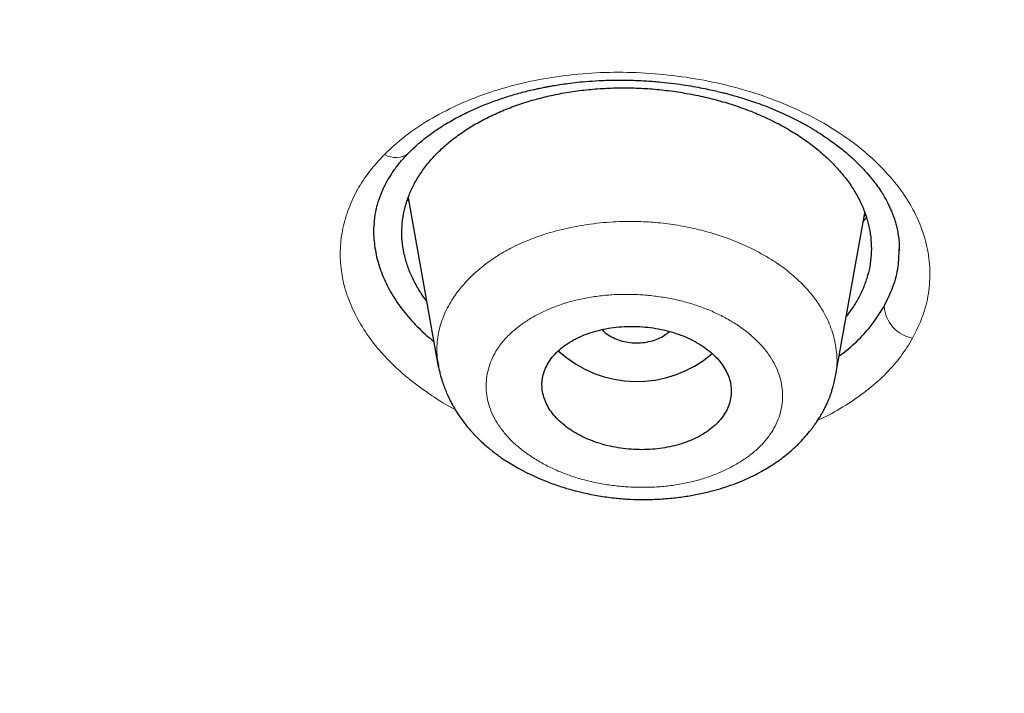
# Model space of a CAD drawing. Header units: millimetres. Extents: x 8 to 1023, y 12 to 832.
# Tile 514 of 656: x 622.3 to 631.66, y 751.98 to 758.38. Entities that reach past the tile are written whole.
import ezdxf

# ---------------------------------------------------------------- set-up
doc = ezdxf.new("R2010")
doc.units = ezdxf.units.MM

msp = doc.modelspace()

# ---------------------------------------------------------------- linework, layer by layer
at = {"color": 8, "linetype": 'Continuous', "lineweight": 0}
for p, q in [((625.9992, 756.646), (625.9854, 756.6693)), ((630.3471, 756.5036), (630.3166, 756.4608))]:
    msp.add_line(p, q, dxfattribs=at)
at = {"color": 7, "linetype": 'Continuous', "lineweight": 30}
for p, q in [((625.9917, 756.6878), (626.278, 755.0832)), ((630.0547, 754.9927), (630.3318, 756.546)), ((626.2841, 755.0843), (626.2824, 755.0936))]:
    msp.add_line(p, q, dxfattribs=at)
at = {"color": 8, "linetype": 'Continuous', "lineweight": 0}
for centre, radius, start, end in [((625.8691, 757.2739), 0.203, 239.21257, 308.9414), ((630.8509, 755.6845), 0.337, 184.86512, 258.99167)]:
    msp.add_arc(centre, radius, start, end, dxfattribs=at)
at = {"color": 7, "linetype": 'Continuous', "lineweight": 30}
msp.add_arc((628.1649, 756.0459), 1.1033, 227.43146, 310.52961, dxfattribs=at)
for points, knots in [([(599.6821, 745.2961), (599.0446, 745.7096), (597.7695, 746.5367), (595.9542, 747.8518), (594.2149, 749.2184), (592.5608, 750.6392), (590.9929, 752.1097), (589.5142, 753.6274), (588.1274, 755.1896), (586.8349, 756.7932), (585.6396, 758.4355), (584.5439, 760.1136), (583.5509, 761.8245), (582.6624, 763.5651), (581.8795, 765.3316), (581.2029, 767.1208), (580.6338, 768.9292), (580.1729, 770.7536), (579.8213, 772.5906), (579.5798, 774.4368), (579.4493, 776.2889), (579.431, 778.1434), (579.5251, 779.9968), (579.7305, 781.8454), (580.0465, 783.6858), (580.4719, 785.5148), (581.006, 787.3289), (581.6477, 789.1248), (582.3961, 790.8992), (583.2503, 792.6485), (584.2095, 794.3694), (585.2721, 796.0585), (586.4353, 797.7127), (587.6964, 799.3293), (589.0529, 800.9052), (590.5021, 802.4378), (592.0412, 803.924), (593.6677, 805.3611), (595.3789, 806.7463), (597.1721, 808.0765), (599.0443, 809.3489), (600.9914, 810.5616), (603.0093, 811.7126), (605.0941, 812.8), (607.2418, 813.822), (609.4485, 814.7765), (611.7101, 815.6617), (614.0228, 816.4757), (616.3824, 817.2164), (618.7846, 817.8821), (621.2245, 818.472), (623.6973, 818.9854), (626.1985, 819.4217), (628.7233, 819.78), (631.2672, 820.0603), (633.8256, 820.26), (636.3938, 820.3856), (638.1092, 820.4012), (638.967, 820.409)], [0, 0, 0, 0, 0.017858, 0.035716, 0.053573, 0.07143, 0.089286, 0.107143, 0.124999, 0.142856, 0.160713, 0.178571, 0.196429, 0.214287, 0.232143, 0.25, 0.267856, 0.285712, 0.303568, 0.321425, 0.339282, 0.35714, 0.374998, 0.392856, 0.410713, 0.42857, 0.446428, 0.464285, 0.482142, 0.499999, 0.517857, 0.535714, 0.553571, 0.571428, 0.589285, 0.607142, 0.624999, 0.642856, 0.660713, 0.67857, 0.696427, 0.714284, 0.732141, 0.749999, 0.767857, 0.785715, 0.803573, 0.821432, 0.83929, 0.857149, 0.875005, 0.892861, 0.910716, 0.928572, 0.946428, 0.964284, 0.982141, 1, 1, 1, 1]), ([(638.967, 818.009), (638.3628, 818.005), (637.1547, 817.997), (635.3444, 817.9324), (633.5372, 817.8292), (631.733, 817.6837), (629.9321, 817.4971), (628.1379, 817.2696), (626.4058, 817.0102), (624.7401, 816.7233), (623.1417, 816.4128), (621.5609, 816.0704), (619.9978, 815.6959), (618.4524, 815.2896), (616.8706, 814.8359), (615.2571, 814.3322), (613.6167, 813.7756), (612.0058, 813.1834), (610.4243, 812.556), (608.8722, 811.8935), (607.347, 811.1949), (605.8917, 810.4814), (604.506, 809.7569), (603.1916, 809.027), (601.9088, 808.2708), (600.6574, 807.4885), (599.4374, 806.6803), (598.2148, 805.8226), (596.9949, 804.9139), (595.7837, 803.9523), (594.6156, 802.964), (593.4906, 801.949), (592.4085, 800.9075), (591.3676, 799.8379), (590.3979, 798.7733), (589.4984, 797.7185), (588.6689, 796.6799), (587.8834, 795.6272), (587.142, 794.5603), (586.4445, 793.4792), (585.772, 792.3524), (585.1295, 791.1795), (584.5226, 789.9602), (583.9691, 788.7276), (583.4691, 787.4814), (583.0225, 786.2218), (582.6288, 784.9476), (582.2983, 783.6978), (582.0275, 782.4769), (581.8126, 781.29), (581.6459, 780.1015), (581.5271, 778.9115), (581.4564, 777.7195), (581.4331, 776.4921), (581.462, 775.2301), (581.5487, 773.9347), (581.6922, 772.6407), (581.8927, 771.348), (582.1501, 770.0563), (582.4641, 768.7676), (582.8228, 767.5219), (583.2202, 766.3223), (583.6505, 765.1703), (584.1257, 764.0301), (584.6458, 762.9016), (585.2109, 761.7847), (585.8395, 760.646), (586.5358, 759.4877), (587.3046, 758.3122), (588.1254, 757.1535), (588.9985, 756.0114), (589.924, 754.8861), (590.8988, 753.7813), (591.8905, 752.7307), (592.8916, 751.7352), (593.8983, 750.7921), (594.9411, 749.8712), (596.0199, 748.9727), (597.1349, 748.0965), (598.3202, 747.2174), (599.5787, 746.3387), (600.9133, 745.464), (602.288, 744.6186), (603.7029, 743.8026), (605.158, 743.0163), (606.6477, 742.2629), (608.1236, 741.5648), (609.5779, 740.9208), (611.0096, 740.3269), (612.4627, 739.7635), (613.9374, 739.2309), (615.4336, 738.7289), (616.9988, 738.2432), (618.6325, 737.7777), (620.334, 737.3365), (622.053, 736.9342), (623.7893, 736.5709), (625.5429, 736.2467), (627.3103, 735.9623), (629.0381, 735.725), (630.7219, 735.5312), (632.3607, 735.3774), (634.0049, 735.2575), (635.6543, 735.1725), (637.3089, 735.1191), (638.4138, 735.1126), (638.9669, 735.1093)], [0, 0, 0, 0, 0.01003, 0.020054, 0.030083, 0.040124, 0.050187, 0.060282, 0.070362, 0.079553, 0.088711, 0.097842, 0.106955, 0.116055, 0.12515, 0.135215, 0.145244, 0.155247, 0.165233, 0.175211, 0.185191, 0.195231, 0.204429, 0.213609, 0.222777, 0.23194, 0.241107, 0.250284, 0.260264, 0.270231, 0.280194, 0.290164, 0.300149, 0.31016, 0.320251, 0.329484, 0.338685, 0.347862, 0.357022, 0.366175, 0.375328, 0.385279, 0.395221, 0.405163, 0.415118, 0.425096, 0.435106, 0.445185, 0.454404, 0.463594, 0.472765, 0.481925, 0.491084, 0.500249, 0.510205, 0.520158, 0.530119, 0.540101, 0.550114, 0.56017, 0.570237, 0.579425, 0.588586, 0.597726, 0.606856, 0.615983, 0.625115, 0.635087, 0.645061, 0.655045, 0.665052, 0.67509, 0.685171, 0.695207, 0.70436, 0.713496, 0.722621, 0.731743, 0.74087, 0.750008, 0.759978, 0.769956, 0.779952, 0.789974, 0.800033, 0.810138, 0.820182, 0.829338, 0.838477, 0.847605, 0.856731, 0.86586, 0.875, 0.885017, 0.895019, 0.905016, 0.915017, 0.92503, 0.935066, 0.945076, 0.954226, 0.963368, 0.97251, 0.981657, 0.990818, 1, 1, 1, 1]), ([(638.9669, 757.7718), (638.6772, 757.7744), (638.0997, 757.7795), (637.2376, 757.8216), (636.3829, 757.8888), (635.5358, 757.9835), (634.7012, 758.1043), (633.8791, 758.2509), (633.0692, 758.4225), (632.2667, 758.6203), (631.4722, 758.8437), (630.6888, 759.0926), (629.9198, 759.3669), (629.1671, 759.666), (628.4313, 759.9895), (627.7193, 760.3339), (627.034, 760.6972), (626.3773, 761.0779), (625.7453, 761.478), (625.1357, 761.8988), (624.5497, 762.3408), (623.9889, 762.8045), (623.4554, 763.2878), (622.9506, 763.7895), (622.4795, 764.3036), (622.0427, 764.8278), (621.6401, 765.3611), (621.2684, 765.9075), (620.9261, 766.4694), (620.6149, 767.0447), (620.337, 767.6315), (620.0951, 768.2251), (619.8888, 768.8266), (619.7193, 769.4315), (619.5873, 770.0376), (619.4933, 770.6413), (619.4367, 771.2451), (619.4177, 771.8534), (619.4361, 772.4652), (619.492, 773.0792), (619.5856, 773.6892), (619.7169, 774.2953), (619.8847, 774.8939), (620.0884, 775.4851), (620.3272, 776.0691), (620.6023, 776.6494), (620.9148, 777.2281), (621.2627, 777.8012), (621.645, 778.364), (622.0581, 778.9104), (622.502, 779.4405), (622.9739, 779.951), (623.4731, 780.4423), (623.999, 780.9147), (624.5546, 781.3713), (625.1424, 781.8137), (625.7598, 782.2401), (626.4047, 782.6479), (627.0719, 783.0335), (627.7614, 783.3967), (628.4688, 783.7355), (629.1938, 784.0504), (629.9359, 784.3419), (630.6994, 784.6118), (631.4865, 784.8609), (632.2922, 785.0875), (633.1118, 785.2891), (633.938, 785.4637), (634.7706, 785.6111), (635.6048, 785.7306), (636.4403, 785.8229), (637.277, 785.8879), (638.1199, 785.9286), (638.684, 785.9335), (638.9669, 785.936)], [0, 0, 0, 0, 0.014159, 0.028223, 0.042217, 0.056171, 0.07011, 0.083813, 0.097555, 0.111362, 0.125259, 0.139229, 0.153196, 0.167188, 0.181231, 0.195318, 0.209088, 0.222807, 0.2365, 0.250192, 0.264058, 0.277953, 0.291906, 0.305946, 0.319988, 0.333701, 0.347419, 0.361168, 0.374973, 0.389034, 0.403038, 0.417011, 0.430979, 0.445042, 0.458843, 0.472563, 0.486228, 0.499866, 0.513826, 0.527725, 0.54159, 0.55545, 0.569331, 0.583014, 0.596771, 0.610628, 0.62461, 0.638888, 0.65304, 0.667092, 0.681072, 0.695008, 0.708678, 0.722358, 0.736075, 0.749854, 0.763893, 0.77786, 0.791781, 0.805683, 0.819594, 0.833293, 0.847052, 0.860897, 0.874853, 0.88906, 0.903157, 0.91717, 0.931126, 0.945052, 0.958727, 0.972426, 0.986175, 1, 1, 1, 1]), ([(696.002, 776.4662), (695.9947, 775.965), (695.98, 774.9631), (695.861, 773.4625), (695.6708, 771.9655), (695.4025, 770.472), (695.0581, 768.9822), (694.6463, 767.5288), (694.1731, 766.1154), (693.6441, 764.7452), (693.0498, 763.3902), (692.3902, 762.0503), (691.6534, 760.7038), (690.8365, 759.3537), (689.9364, 758.0034), (688.9673, 756.6765), (687.929, 755.3728), (686.8217, 754.0933), (685.6712, 752.8652), (684.4846, 751.6905), (683.2684, 750.5701), (681.9992, 749.481), (680.6769, 748.4233), (679.2806, 747.3817), (677.8086, 746.3592), (676.2591, 745.3595), (674.6548, 744.3986), (672.9958, 743.4768), (671.2864, 742.597), (669.5682, 741.7786), (667.8504, 741.0217), (666.1375, 740.3241), (664.394, 739.6702), (662.6198, 739.0602), (660.7838, 738.4845), (658.8853, 737.9465), (656.9241, 737.4497), (654.9336, 737.004), (652.9137, 736.6095), (650.8678, 736.2673), (648.8439, 735.9841), (646.8512, 735.7574), (644.8954, 735.5844), (642.9365, 735.4606), (640.9747, 735.3858), (638.9675, 735.3597), (636.9174, 735.3857), (634.8275, 735.4677), (632.743, 735.6052), (630.6644, 735.7981), (628.5941, 736.0462), (626.5779, 736.3425), (624.6214, 736.6824), (622.7274, 737.0617), (620.857, 737.4869), (619.0102, 737.9577), (617.1441, 738.4863), (615.2636, 739.0754), (613.3744, 739.728), (611.5217, 740.4297), (609.7057, 741.1802), (607.9259, 741.9795), (606.2194, 742.8094), (604.5887, 743.6645), (603.0365, 744.5392), (601.5312, 745.4497), (600.0726, 746.3957), (598.6295, 747.3989), (597.2073, 748.4603), (595.8124, 749.5811), (594.4768, 750.7371), (593.2005, 751.9281), (591.9821, 753.1553), (590.8457, 754.3924), (589.7912, 755.6339), (588.8189, 756.8731), (587.909, 758.1332), (587.0612, 759.4142), (586.2599, 760.7421), (585.5103, 762.1155), (584.8181, 763.5329), (584.1993, 764.9653), (583.6538, 766.4127), (583.1805, 767.8781), (582.7877, 769.3322), (582.4726, 770.7709), (582.2317, 772.1876), (582.061, 773.6092), (581.9542, 775.0357), (581.941, 775.9887), (581.9344, 776.4658)], [0, 0, 0, 0, 0.011647, 0.023279, 0.034914, 0.046569, 0.058262, 0.069997, 0.081033, 0.092045, 0.103046, 0.114051, 0.125075, 0.136674, 0.148268, 0.159874, 0.171507, 0.183184, 0.194903, 0.205931, 0.216944, 0.227954, 0.238974, 0.250018, 0.2616, 0.2732, 0.284834, 0.296518, 0.308264, 0.319998, 0.330999, 0.341975, 0.352941, 0.363907, 0.374886, 0.386463, 0.398058, 0.409684, 0.421356, 0.433089, 0.444843, 0.455871, 0.466863, 0.477832, 0.488791, 0.499751, 0.51144, 0.523115, 0.53479, 0.54648, 0.558201, 0.569925, 0.580927, 0.591892, 0.602833, 0.61376, 0.624687, 0.6364, 0.648087, 0.659761, 0.671439, 0.683135, 0.694871, 0.705904, 0.716895, 0.727858, 0.738804, 0.749746, 0.761426, 0.773081, 0.784724, 0.796373, 0.808043, 0.819784, 0.830839, 0.841857, 0.852852, 0.863839, 0.87483, 0.886496, 0.898127, 0.909738, 0.921348, 0.932974, 0.944696, 0.955762, 0.96681, 0.977856, 0.988914, 1, 1, 1, 1]), ([(582.4446, 775.8051), (582.445, 775.7911), (582.4458, 775.7597), (582.4473, 775.709), (582.4492, 775.6493), (582.4515, 775.5807), (582.4542, 775.5046), (582.4574, 775.4212), (582.461, 775.3307), (582.4653, 775.232), (582.4703, 775.1261), (582.4812, 774.9074), (582.4997, 774.5974), (582.5289, 774.2013), (582.5599, 773.8431), (582.5931, 773.5063), (582.6277, 773.1898), (582.6654, 772.8762), (582.7114, 772.5254), (582.7679, 772.1322), (582.8372, 771.6951), (582.9039, 771.3114), (582.9649, 770.9836), (583.0169, 770.7179), (583.0699, 770.4587), (583.122, 770.2148), (583.1725, 769.9868), (583.2213, 769.7741), (583.2599, 769.6108), (583.2883, 769.4935), (583.3062, 769.4202), (583.3228, 769.3526), (583.3375, 769.2938), (583.3495, 769.2456), (583.3588, 769.2091), (583.3656, 769.1821), (583.3715, 769.1587), (583.3785, 769.1315), (583.3875, 769.0963), (583.3983, 769.0544), (583.4104, 769.0074), (583.4279, 768.9406), (583.4513, 768.8515), (583.4818, 768.7374), (583.5157, 768.6128), (583.5529, 768.4778), (583.5937, 768.3328), (583.6383, 768.1769), (583.6859, 768.0141), (583.735, 767.8493), (583.7844, 767.687), (583.8467, 767.4858), (583.9222, 767.2484), (584.011, 766.9775), (584.0978, 766.7204), (584.1822, 766.4768), (584.2647, 766.2447), (584.3469, 766.0189), (584.4296, 765.7964), (584.513, 765.5773), (584.5968, 765.3616), (584.681, 765.1493), (584.7665, 764.9381), (584.8547, 764.7244), (584.9473, 764.5043), (585.0461, 764.2746), (585.1511, 764.0351), (585.2483, 763.8185), (585.3359, 763.6266), (585.4124, 763.4613), (585.4917, 763.2924), (585.5725, 763.123), (585.654, 762.9542), (585.7342, 762.7906), (585.8121, 762.6339), (585.8858, 762.4873), (585.9552, 762.351), (586.0201, 762.2247), (586.0763, 762.1163), (586.1232, 762.0267), (586.16, 761.957), (586.191, 761.8984), (586.2202, 761.8434), (586.2521, 761.7838), (586.2924, 761.7085), (586.3416, 761.6175), (586.3994, 761.5113), (586.4631, 761.3952), (586.533, 761.2692), (586.6085, 761.1343), (586.6899, 760.9906), (586.777, 760.8384), (586.8707, 760.6768), (587.0082, 760.4423), (587.1881, 760.1419), (587.4089, 759.7828), (587.6286, 759.4347), (587.8207, 759.1376), (587.9845, 758.8892), (588.1195, 758.6873), (588.2524, 758.4914), (588.3815, 758.3034), (588.5056, 758.1251), (588.6243, 757.9565), (588.7374, 757.7976), (588.8448, 757.6484), (588.9462, 757.5088), (589.0422, 757.3779), (589.1366, 757.2502), (589.2335, 757.1202), (589.3366, 756.9832), (589.4522, 756.8309), (589.5813, 756.6626), (589.7249, 756.4777), (589.8777, 756.2834), (590.0397, 756.08), (590.2656, 755.8001), (590.5571, 755.4464), (590.8346, 755.1188), (591.0355, 754.8857), (591.1559, 754.7474), (591.2775, 754.6088), (591.4003, 754.4702), (591.5243, 754.3313), (591.6486, 754.1934), (591.7649, 754.0655), (591.8701, 753.9508), (591.9618, 753.8514), (592.0452, 753.7615), (592.1122, 753.6897), (592.1645, 753.6339), (592.2036, 753.5923), (592.2394, 753.5543), (592.2717, 753.52), (592.2997, 753.4905), (592.3218, 753.4672), (592.3394, 753.4485), (592.3567, 753.4303), (592.3781, 753.4078), (592.4054, 753.3792), (592.4402, 753.3427), (592.4829, 753.298), (592.5343, 753.2445), (592.5923, 753.1843), (592.6549, 753.1195), (592.7198, 753.0527), (592.7854, 752.9854), (592.8517, 752.9177), (592.9772, 752.7901), (593.1648, 752.6012), (593.4183, 752.35), (593.6808, 752.094), (593.9679, 751.8186), (594.277, 751.5274), (594.6055, 751.2241), (594.9341, 750.9263), (595.2628, 750.6342), (595.5912, 750.3478), (595.8811, 750.0995), (596.1289, 749.8905), (596.3313, 749.7217), (596.5238, 749.5629), (596.7062, 749.4139), (596.8673, 749.2836), (597.0081, 749.1707), (597.13, 749.0735), (597.2501, 748.9784), (597.3741, 748.8808), (597.5077, 748.7764), (597.6523, 748.6642), (597.808, 748.5443), (597.9749, 748.4169), (598.1532, 748.2819), (598.3418, 748.1405), (598.5384, 747.9946), (598.7388, 747.8473), (598.94, 747.7009), (599.2201, 747.4992), (599.5785, 747.2453), (600.0151, 746.9428), (600.4478, 746.6494), (600.8786, 746.3633), (601.3096, 746.083), (601.7418, 745.8076), (602.1632, 745.5445), (602.5746, 745.2926), (602.9799, 745.0491), (603.3952, 744.8041), (603.8235, 744.5564), (604.2651, 744.306), (604.6297, 744.1035), (604.9104, 743.9498), (605.0993, 743.8473), (605.2804, 743.7499), (605.4519, 743.6584), (605.6137, 743.5727), (605.7658, 743.4928), (605.9081, 743.4185), (606.0182, 743.3614), (606.0971, 743.3206), (606.1456, 743.2956), (606.1866, 743.2745), (606.2193, 743.2577), (606.2451, 743.2445), (606.2688, 743.2323), (606.2958, 743.2185), (606.3341, 743.199), (606.3852, 743.1729), (606.4499, 743.14), (606.5225, 743.1032), (606.6, 743.064), (606.7168, 743.0052), (606.8764, 742.9254), (607.0831, 742.823), (607.3039, 742.7146), (607.5389, 742.6005), (607.7865, 742.4816), (608.0422, 742.3602), (608.3002, 742.2392), (608.5563, 742.1205), (608.8624, 741.9803), (609.2166, 741.8205), (609.6173, 741.643), (610.0083, 741.473), (610.3901, 741.3099), (610.7661, 741.1522), (611.1402, 740.998), (611.6197, 740.8038), (612.2069, 740.572), (612.9043, 740.3058), (613.6236, 740.0406), (614.365, 739.7769), (615.1288, 739.5155), (615.8982, 739.2623), (616.6731, 739.0173), (617.4941, 738.7683), (618.3622, 738.517), (619.2779, 738.2653), (620.1995, 738.0252), (621.1268, 737.7966), (622.0594, 737.5796), (622.9971, 737.3742), (623.9132, 737.1859), (624.807, 737.0135), (625.6779, 736.8562), (626.5516, 736.7089), (627.4278, 736.5718), (628.3063, 736.4448), (629.1873, 736.3278), (630.0707, 736.2208), (630.9566, 736.1239), (631.8446, 736.037), (632.7345, 735.9603), (633.6259, 735.8939), (634.5018, 735.8388), (635.362, 735.7943), (636.2063, 735.7599), (637.0519, 735.7346), (637.899, 735.7185), (638.7918, 735.7112), (639.7291, 735.7144), (640.7097, 735.7301), (641.6884, 735.7581), (642.6654, 735.7983), (643.6407, 735.8507), (644.6145, 735.9153), (645.5595, 735.99), (646.4756, 736.0736), (647.3628, 736.1648), (648.2477, 736.2662), (649.13, 736.3775), (650.0098, 736.4988), (650.8873, 736.6302), (651.7624, 736.7717), (652.6349, 736.9234), (653.5043, 737.085), (654.3703, 737.2566), (655.2325, 737.4379), (656.0744, 737.6255), (656.8959, 737.8185), (657.6972, 738.0163), (658.4943, 738.2228), (659.2869, 738.4379), (660.1162, 738.6733), (660.9807, 738.9307), (661.8791, 739.2114), (662.7702, 739.5032), (663.6538, 739.806), (664.5299, 740.1199), (665.3982, 740.4447), (666.12, 740.7262), (666.7003, 740.9598), (667.1432, 741.1419), (667.5878, 741.3285), (668.0339, 741.5197), (668.4822, 741.7159), (668.9169, 741.9101), (669.34, 742.1029), (669.753, 742.2947), (670.072, 742.4457), (670.2956, 742.5528), (670.4216, 742.6135), (670.5482, 742.6749), (670.6755, 742.737), (670.8035, 742.7998), (670.931, 742.8627), (671.0548, 742.9242), (671.1782, 742.9858), (671.2972, 743.0456), (671.4102, 743.1026), (671.5088, 743.1526), (671.593, 743.1955), (671.6627, 743.2312), (671.716, 743.2585), (671.7578, 743.2799), (671.7942, 743.2987), (671.8353, 743.3199), (671.8837, 743.3449), (671.9413, 743.3747), (672.0137, 743.4123), (672.102, 743.4583), (672.2072, 743.5134), (672.3217, 743.5737), (672.4415, 743.6371), (672.6026, 743.7228), (672.8051, 743.8314), (673.0792, 743.9801), (673.3871, 744.1494), (673.7294, 744.3404), (674.0753, 744.5366), (674.4201, 744.7353), (674.7593, 744.934), (675.1122, 745.1438), (675.4776, 745.3647), (675.8541, 745.5964), (676.2208, 745.826), (676.5831, 746.0568), (676.9441, 746.2907), (677.3081, 746.5308), (677.6751, 746.7771), (678.0469, 747.0312), (678.3605, 747.2495), (678.6122, 747.4273), (678.7975, 747.5596), (678.9733, 747.6861), (679.139, 747.8064), (679.2948, 747.9204), (679.4407, 748.0281), (679.577, 748.1293), (679.6998, 748.2212), (679.8108, 748.3047), (679.9155, 748.3839), (680.023, 748.4656), (680.1372, 748.553), (680.2583, 748.6462), (680.3863, 748.7453), (680.5292, 748.8567), (680.6876, 748.9813), (680.8623, 749.1198), (681.0451, 749.2662), (681.2323, 749.4177), (681.4202, 749.5712), (681.6879, 749.7922), (682.0304, 750.0797), (682.4098, 750.4057), (682.7452, 750.6999), (683.0414, 750.964), (683.3359, 751.2312), (683.633, 751.5055), (683.9348, 751.7892), (684.1756, 752.0197), (684.355, 752.1937), (684.4723, 752.3082), (684.5901, 752.4242), (684.7085, 752.5415), (684.8254, 752.6583), (684.938, 752.7716), (685.0465, 752.8815), (685.1492, 752.9863), (685.2457, 753.0854), (685.3324, 753.1749), (685.4094, 753.2549), (685.4704, 753.3186), (685.5171, 753.3674), (685.5509, 753.4029), (685.5797, 753.4332), (685.6062, 753.4611), (685.6342, 753.4907), (685.6678, 753.5263), (685.7079, 753.5688), (685.7547, 753.6185), (685.8229, 753.6913), (685.9115, 753.7862), (686.0191, 753.9025), (686.13, 754.0232), (686.2614, 754.1673), (686.4141, 754.3365), (686.5889, 754.5324), (686.7695, 754.7377), (686.954, 754.95), (687.2318, 755.2743), (687.5949, 755.7086), (687.9351, 756.1301), (688.1692, 756.427), (688.3029, 756.5985), (688.4352, 756.77), (688.5645, 756.9397), (688.6915, 757.1081), (688.814, 757.2724), (688.9312, 757.4313), (689.0407, 757.5814), (689.1428, 757.7225), (689.2375, 757.8547), (689.3193, 757.97), (689.3899, 758.0701), (689.4527, 758.1598), (689.5172, 758.2523), (689.5856, 758.3512), (689.6583, 758.4571), (689.7409, 758.5781), (689.8336, 758.7153), (689.9371, 758.8699), (690.046, 759.0347), (690.1604, 759.2096), (690.3181, 759.4539), (690.5145, 759.7645), (690.7668, 760.1741), (691.0327, 760.6197), (691.2387, 760.9777), (691.3698, 761.2107), (691.4296, 761.318), (691.4867, 761.421), (691.5389, 761.5161), (691.5847, 761.6002), (691.6242, 761.6731), (691.6555, 761.7313), (691.6797, 761.7764), (691.6976, 761.8097), (691.7117, 761.8361), (691.7222, 761.8559), (691.7312, 761.8729), (691.7415, 761.8921), (691.7553, 761.9182), (691.7724, 761.9505), (691.7915, 761.9867), (691.8208, 762.0424), (691.8614, 762.1198), (691.9142, 762.2215), (691.9714, 762.3325), (692.0505, 762.4875), (692.151, 762.6874), (692.2721, 762.9329), (692.3964, 763.1901), (692.5235, 763.4592), (692.6374, 763.706), (692.738, 763.9283), (692.8242, 764.1223), (692.9085, 764.3151), (692.9887, 764.5016), (693.0633, 764.6782), (693.134, 764.8481), (693.2007, 765.0109), (693.2633, 765.166), (693.3204, 765.3094), (693.3689, 765.4328), (693.4097, 765.5379), (693.4452, 765.6301), (693.481, 765.7239), (693.5216, 765.8312), (693.5676, 765.9544), (693.6192, 766.0944), (693.674, 766.2453), (693.7318, 766.407), (693.7925, 766.5796), (693.8525, 766.7536), (693.9115, 766.928), (693.9682, 767.099), (694.0244, 767.2713), (694.0786, 767.4411), (694.1306, 767.6073), (694.1806, 767.7698), (694.2411, 767.9707), (694.3105, 768.2072), (694.3868, 768.4763), (694.4425, 768.6798), (694.4799, 768.8195), (694.5004, 768.8967), (694.5186, 768.9661), (694.5344, 769.0268), (694.5479, 769.079), (694.559, 769.1224), (694.568, 769.1575), (694.5762, 769.1901), (694.5852, 769.2254), (694.5963, 769.2695), (694.6096, 769.3228), (694.6253, 769.3861), (694.6433, 769.4595), (694.6635, 769.543), (694.686, 769.6366), (694.7104, 769.7404), (694.7369, 769.8541), (694.7736, 770.0152), (694.8188, 770.2193), (694.8764, 770.4898), (694.9362, 770.7841), (694.9971, 771.1012), (695.0534, 771.4122), (695.1053, 771.7172), (695.1536, 772.019), (695.204, 772.3563), (695.2558, 772.7345), (695.3075, 773.1562), (695.354, 773.5879), (695.3951, 774.0283), (695.429, 774.4722), (695.4507, 774.7964), (695.4589, 774.9718), (695.4602, 774.9983)], [0, 0, 0, 0, 0.000308, 0.00069, 0.001145, 0.001674, 0.002276, 0.00292, 0.003632, 0.004411, 0.005257, 0.006152, 0.009626, 0.012651, 0.015604, 0.018178, 0.020695, 0.02317, 0.025678, 0.029092, 0.032585, 0.036159, 0.038302, 0.040463, 0.042551, 0.044541, 0.046341, 0.048052, 0.049674, 0.050287, 0.050886, 0.051446, 0.051921, 0.05231, 0.052613, 0.052804, 0.052961, 0.053179, 0.053464, 0.053812, 0.054194, 0.054604, 0.05543, 0.056351, 0.057369, 0.058452, 0.059626, 0.060891, 0.062239, 0.063584, 0.064902, 0.066193, 0.068489, 0.070695, 0.07281, 0.074779, 0.076663, 0.078501, 0.080325, 0.082135, 0.0839, 0.08565, 0.087387, 0.08913, 0.090952, 0.092859, 0.09485, 0.096926, 0.098274, 0.099656, 0.101071, 0.102516, 0.103918, 0.105323, 0.106643, 0.107879, 0.109031, 0.110099, 0.111082, 0.111784, 0.112377, 0.112857, 0.113276, 0.11378, 0.114377, 0.115197, 0.116102, 0.117093, 0.118169, 0.119332, 0.120556, 0.121864, 0.123254, 0.124726, 0.127926, 0.131043, 0.134078, 0.13703, 0.138843, 0.140623, 0.142364, 0.14403, 0.145612, 0.147112, 0.148529, 0.149862, 0.151113, 0.15228, 0.153387, 0.154557, 0.155794, 0.157098, 0.15869, 0.160373, 0.162145, 0.164008, 0.165957, 0.169858, 0.173805, 0.175097, 0.176394, 0.177695, 0.179001, 0.180312, 0.181628, 0.182918, 0.183956, 0.184904, 0.185762, 0.186531, 0.186966, 0.187365, 0.18773, 0.18806, 0.188352, 0.188581, 0.188733, 0.18889, 0.189107, 0.189383, 0.189718, 0.190161, 0.190677, 0.191267, 0.191909, 0.192557, 0.193211, 0.193869, 0.194531, 0.196938, 0.199405, 0.201934, 0.204523, 0.207615, 0.210672, 0.213694, 0.216683, 0.219637, 0.222551, 0.224419, 0.226191, 0.227867, 0.229446, 0.23093, 0.232027, 0.233066, 0.234053, 0.235094, 0.236222, 0.237439, 0.238744, 0.240137, 0.241618, 0.243188, 0.244814, 0.246468, 0.248106, 0.249729, 0.253273, 0.256743, 0.260138, 0.263484, 0.26681, 0.270115, 0.2734, 0.276392, 0.279395, 0.28247, 0.285617, 0.288837, 0.292128, 0.293531, 0.294898, 0.296193, 0.297416, 0.298566, 0.299645, 0.300653, 0.301588, 0.301976, 0.302323, 0.302612, 0.302842, 0.303015, 0.303155, 0.303344, 0.303584, 0.303961, 0.304422, 0.304945, 0.305488, 0.306049, 0.307393, 0.30883, 0.310362, 0.311986, 0.313704, 0.315477, 0.317252, 0.318998, 0.320714, 0.323489, 0.326185, 0.328803, 0.331343, 0.333818, 0.336286, 0.338754, 0.343278, 0.347803, 0.352328, 0.357176, 0.362024, 0.366874, 0.371725, 0.376579, 0.382198, 0.387818, 0.393438, 0.399057, 0.404677, 0.410297, 0.415916, 0.421067, 0.426217, 0.431363, 0.436505, 0.441643, 0.44678, 0.451918, 0.457057, 0.462198, 0.467338, 0.472478, 0.477619, 0.482467, 0.487317, 0.49217, 0.49703, 0.501898, 0.507534, 0.513158, 0.518775, 0.524387, 0.529996, 0.535605, 0.541214, 0.546354, 0.551494, 0.556634, 0.561772, 0.566907, 0.572047, 0.577191, 0.582339, 0.587488, 0.592639, 0.59779, 0.602941, 0.607798, 0.612655, 0.617512, 0.622369, 0.627226, 0.632845, 0.638459, 0.64407, 0.64968, 0.65529, 0.660898, 0.666508, 0.669406, 0.67233, 0.675279, 0.678255, 0.681257, 0.684301, 0.68705, 0.689866, 0.69275, 0.693613, 0.694482, 0.695357, 0.696238, 0.697125, 0.698018, 0.698897, 0.699709, 0.7006, 0.701391, 0.702082, 0.702673, 0.703163, 0.703553, 0.703797, 0.704045, 0.704323, 0.704664, 0.705071, 0.705543, 0.706196, 0.706944, 0.707779, 0.708635, 0.709499, 0.711221, 0.712975, 0.715398, 0.717879, 0.720418, 0.722964, 0.725469, 0.727931, 0.730829, 0.733666, 0.736441, 0.73918, 0.741976, 0.744786, 0.747659, 0.750595, 0.753592, 0.755153, 0.756652, 0.758075, 0.759422, 0.760694, 0.76189, 0.763011, 0.764057, 0.764932, 0.765771, 0.766663, 0.767617, 0.768632, 0.769708, 0.770846, 0.77225, 0.773737, 0.775308, 0.776945, 0.778574, 0.780189, 0.783939, 0.787607, 0.790333, 0.793014, 0.795703, 0.798467, 0.801307, 0.804223, 0.805343, 0.806474, 0.807615, 0.808768, 0.809931, 0.811049, 0.812089, 0.813144, 0.814106, 0.814973, 0.815747, 0.816426, 0.816815, 0.81716, 0.817451, 0.81769, 0.817966, 0.818306, 0.818714, 0.819191, 0.819737, 0.820807, 0.821917, 0.823067, 0.824256, 0.826025, 0.827874, 0.829805, 0.831814, 0.833841, 0.838883, 0.843888, 0.845453, 0.847015, 0.848572, 0.850125, 0.851625, 0.853136, 0.854564, 0.85591, 0.857172, 0.858352, 0.85945, 0.860254, 0.861023, 0.86184, 0.862717, 0.863654, 0.86465, 0.865925, 0.867287, 0.868734, 0.870268, 0.871888, 0.875148, 0.878391, 0.882556, 0.886693, 0.887618, 0.888542, 0.889446, 0.89026, 0.890977, 0.891598, 0.892122, 0.892465, 0.892749, 0.892973, 0.893137, 0.893255, 0.893404, 0.893628, 0.893917, 0.894227, 0.894552, 0.895334, 0.896195, 0.897134, 0.898152, 0.900125, 0.902192, 0.904352, 0.906606, 0.908953, 0.91054, 0.912168, 0.913799, 0.915348, 0.916812, 0.91819, 0.919568, 0.920848, 0.92203, 0.923114, 0.923897, 0.924625, 0.925385, 0.926208, 0.927268, 0.928417, 0.929652, 0.930976, 0.932387, 0.933885, 0.93524, 0.936655, 0.938067, 0.939448, 0.940799, 0.942118, 0.943407, 0.945689, 0.947868, 0.949944, 0.950626, 0.951255, 0.951815, 0.952306, 0.952726, 0.953077, 0.953358, 0.953576, 0.953864, 0.954213, 0.954643, 0.955153, 0.955745, 0.956418, 0.957172, 0.958007, 0.958924, 0.959918, 0.961895, 0.963844, 0.966437, 0.968978, 0.971468, 0.973907, 0.976298, 0.978703, 0.981989, 0.985351, 0.988789, 0.992305, 0.995867, 0.999377, 1, 1, 1, 1]), ([(626.1664, 755.7087), (626.1619, 755.7144), (626.1296, 755.7544), (626.0815, 755.8319), (626.0235, 755.9407), (625.9799, 756.0521), (625.9494, 756.165), (625.9323, 756.2786), (625.9292, 756.3918), (625.9399, 756.5044), (625.9646, 756.6162), (626.0026, 756.726), (626.0537, 756.8331), (626.1179, 756.9365), (626.1946, 757.0361), (626.2832, 757.131), (626.3831, 757.2204), (626.4939, 757.3042), (626.6155, 757.3818), (626.7465, 757.4529), (626.886, 757.5168), (627.0339, 757.5731), (627.1888, 757.6215), (627.3497, 757.6619), (627.5146, 757.6934), (627.6837, 757.716), (627.8562, 757.7298), (628.0307, 757.7349), (628.2057, 757.7309), (628.3805, 757.7178), (628.5549, 757.6958), (628.728, 757.6649), (628.8977, 757.6257), (629.062, 757.5786), (629.2197, 757.5237), (629.3709, 757.461), (629.5149, 757.3908), (629.6506, 757.3139), (629.7768, 757.2308), (629.8928, 757.1417), (629.9985, 757.0466), (630.0931, 756.9469), (630.1758, 756.8432), (630.2455, 756.7363), (630.3025, 756.6264), (630.3465, 756.5146), (630.3768, 756.4017), (630.3934, 756.2882), (630.3963, 756.1744), (630.3857, 756.0611), (630.3615, 755.9494), (630.3236, 755.8397), (630.2721, 755.7328), (630.2169, 755.6405), (630.1738, 755.5863), (630.1568, 755.5649)], [0, 0, 0, 0, 0.0031724, 0.0224596, 0.0416443, 0.0608464, 0.0801853, 0.099481, 0.1186605, 0.1378442, 0.1571525, 0.1767033, 0.1959113, 0.2151993, 0.2346241, 0.2539299, 0.2731706, 0.2924102, 0.3117212, 0.3311402, 0.350419, 0.3696351, 0.3891843, 0.4084885, 0.4276673, 0.4468426, 0.4661361, 0.4854523, 0.5046424, 0.5238277, 0.5431298, 0.5626682, 0.5822094, 0.6015106, 0.6206916, 0.6398748, 0.6591822, 0.6784882, 0.69767, 0.7168511, 0.736155, 0.7557028, 0.77491, 0.7941983, 0.8136196, 0.8329265, 0.8521846, 0.8714119, 0.8907271, 0.9101487, 0.9294271, 0.9486577, 0.9681684, 0.9874564, 1, 1, 1, 1]), ([(625.9966, 757.1161), (626.0183, 757.1373), (626.0593, 757.1774), (626.1237, 757.2321), (626.184, 757.2791), (626.2393, 757.3188), (626.2909, 757.3534), (626.3635, 757.3992), (626.4644, 757.4568), (626.5895, 757.5184), (626.7144, 757.572), (626.8383, 757.6187), (626.9497, 757.6549), (627.0424, 757.6816), (627.1084, 757.6989), (627.1658, 757.7129), (627.2119, 757.7233), (627.2466, 757.7307), (627.2735, 757.7362), (627.2995, 757.7413), (627.3313, 757.7473), (627.3764, 757.7554), (627.4366, 757.7652), (627.5139, 757.7762), (627.6055, 757.7871), (627.7137, 757.7969), (627.8386, 757.8043), (627.9746, 757.8077), (628.1173, 757.8062), (628.2577, 757.7998), (628.3925, 757.7889), (628.5148, 757.7752), (628.6246, 757.7597), (628.722, 757.7434), (628.8069, 757.7272), (628.8811, 757.7114), (628.9424, 757.6972), (628.9941, 757.6845), (629.0385, 757.6729), (629.0851, 757.6601), (629.1386, 757.6447), (629.2029, 757.625), (629.2766, 757.6008), (629.3587, 757.5715), (629.4456, 757.5377), (629.533, 757.5004), (629.6159, 757.4619), (629.701, 757.4192), (629.7862, 757.3728), (629.8694, 757.3233), (629.9407, 757.2775), (630.0024, 757.235), (630.0571, 757.195), (630.1072, 757.1561), (630.1535, 757.118), (630.1923, 757.0843), (630.2268, 757.053), (630.2596, 757.0218), (630.2952, 756.9863), (630.3305, 756.9489), (630.3631, 756.9122), (630.3926, 756.8771), (630.4191, 756.8438), (630.4503, 756.8022), (630.4833, 756.7544), (630.5153, 756.7027), (630.5382, 756.6615), (630.5562, 756.6263), (630.5721, 756.5927), (630.5882, 756.5554), (630.6035, 756.5156), (630.6174, 756.4743), (630.6307, 756.4279), (630.6431, 756.3751), (630.6536, 756.3134), (630.6597, 756.252), (630.6603, 756.2129), (630.6606, 756.1921)], [0, 0, 0, 0, 0.019625, 0.0372, 0.05273, 0.066216, 0.07775, 0.088849, 0.115377, 0.142444, 0.163839, 0.186354, 0.210005, 0.222262, 0.233676, 0.243165, 0.250722, 0.256343, 0.260043, 0.263788, 0.268859, 0.27526, 0.285225, 0.297293, 0.311449, 0.327689, 0.346936, 0.368299, 0.389164, 0.411188, 0.431426, 0.449879, 0.466548, 0.481432, 0.494532, 0.505849, 0.516061, 0.523355, 0.530364, 0.537278, 0.545795, 0.556319, 0.568849, 0.582493, 0.597895, 0.61391, 0.629027, 0.643242, 0.661891, 0.678736, 0.693781, 0.707047, 0.71937, 0.731221, 0.7426, 0.753612, 0.76103, 0.770099, 0.780775, 0.791637, 0.801956, 0.811732, 0.820969, 0.829668, 0.846146, 0.860239, 0.871966, 0.879766, 0.889528, 0.900495, 0.911377, 0.922193, 0.933513, 0.947762, 0.963131, 0.980479, 1, 1, 1, 1]), ([(625.6689, 756.4508), (625.6706, 756.4683), (625.6736, 756.5007), (625.6819, 756.5511), (625.6937, 756.6027), (625.7091, 756.6572), (625.7297, 756.7162), (625.7547, 756.7744), (625.7798, 756.8249), (625.8034, 756.8672), (625.823, 756.8992), (625.8379, 756.9221), (625.8491, 756.9387), (625.8632, 756.9589), (625.8835, 756.9865), (625.9118, 757.0225), (625.95, 757.0676), (625.9803, 757.0991), (625.9966, 757.1161)], [0, 0, 0, 0, 0.089783, 0.166496, 0.23174, 0.294121, 0.389428, 0.481941, 0.550549, 0.616297, 0.675748, 0.696448, 0.720751, 0.751384, 0.788359, 0.847545, 0.918071, 1, 1, 1, 1]), ([(630.3382, 756.5296), (630.3343, 756.5244), (630.3303, 756.5191), (630.3261, 756.5139), (630.326, 756.5138)], [0, 0, 0, 0, 0.99444, 1, 1, 1, 1]), ([(625.6688, 756.4509), (625.6674, 756.4413), (625.6579, 756.376), (625.6666, 756.2532), (625.6973, 756.0843), (625.7582, 755.9171), (625.844, 755.7537), (625.9556, 755.5964), (626.0848, 755.4511), (626.1871, 755.3634), (626.2354, 755.3219)], [0, 0, 0, 0, 0.0242406, 0.1657039, 0.3065689, 0.4484403, 0.5906946, 0.7317595, 0.8731793, 1, 1, 1, 1]), ([(630.5151, 755.656), (630.5458, 755.7178), (630.6069, 755.8411), (630.6544, 756.0251), (630.6578, 756.1464), (630.6594, 756.2022)], [0, 0, 0, 0, 0.352316, 0.702114, 1, 1, 1, 1]), ([(630.0895, 755.1879), (630.1071, 755.2002), (630.1822, 755.2527), (630.2927, 755.3575), (630.4204, 755.5008), (630.4834, 755.6041), (630.5151, 755.656)], [0, 0, 0, 0, 0.09276, 0.394147, 0.695426, 1, 1, 1, 1]), ([(628.3619, 754.3033), (628.3931, 754.3075), (628.4555, 754.316), (628.5468, 754.3372), (628.6352, 754.3651), (628.719, 754.4001), (628.7958, 754.4412), (628.8642, 754.488), (628.9238, 754.5398), (628.9736, 754.5958), (629.0129, 754.6554), (629.0415, 754.7178), (629.059, 754.7821), (629.065, 754.8476), (629.0597, 754.9133), (629.0434, 754.9786), (629.0157, 755.0426), (628.9777, 755.1045), (628.9296, 755.1636), (628.8717, 755.2192), (628.8051, 755.2705), (628.7305, 755.317), (628.6487, 755.3581), (628.5607, 755.3932), (628.4677, 755.4221), (628.3707, 755.444), (628.2709, 755.4589), (628.1696, 755.4666), (628.0681, 755.4667), (627.9676, 755.4595), (627.8695, 755.4449), (627.7751, 755.4229), (627.6856, 755.3941), (627.6022, 755.3587), (627.5261, 755.3171), (627.458, 755.27), (627.399, 755.218), (627.35, 755.1617), (627.3113, 755.1019), (627.2833, 755.0394), (627.2667, 754.975), (627.2614, 754.9095), (627.2672, 754.8437), (627.2846, 754.7785), (627.3127, 754.7146), (627.3514, 754.6528), (627.4004, 754.594), (627.4587, 754.5387), (627.5257, 754.4876), (627.601, 754.4415), (627.6831, 754.4008), (627.7714, 754.3659), (627.8647, 754.3377), (627.9618, 754.3162), (628.0613, 754.3016), (628.1621, 754.2946), (628.263, 754.2944), (628.329, 754.3004), (628.3619, 754.3033)], [0, 0, 0, 0, 0.0170885, 0.0341771, 0.0522156, 0.0703124, 0.0883513, 0.1063886, 0.1244834, 0.1425208, 0.1604874, 0.1785108, 0.1964773, 0.2143357, 0.2322501, 0.2501081, 0.2678678, 0.2856832, 0.3034424, 0.3211551, 0.3389238, 0.3566361, 0.3743741, 0.3921688, 0.4099067, 0.4277321, 0.4456151, 0.4634407, 0.4813778, 0.499373, 0.5173106, 0.535334, 0.5534158, 0.5714397, 0.5894856, 0.6075893, 0.6256354, 0.6436303, 0.6616821, 0.6796769, 0.6975705, 0.7155204, 0.7334136, 0.7512002, 0.7690425, 0.7868286, 0.8045484, 0.8223241, 0.8400435, 0.8577656, 0.8755442, 0.8932661, 0.9110375, 0.9288659, 0.9466375, 0.9644059, 0.9822311, 1, 1, 1, 1]), ([(627.8349, 755.4355), (627.8446, 755.4253), (627.8691, 755.3996), (627.9216, 755.3661), (627.9884, 755.3361), (628.0627, 755.3169), (628.1406, 755.3083), (628.2194, 755.3105), (628.2962, 755.3237), (628.3674, 755.348), (628.4288, 755.3795), (628.4604, 755.4062), (628.475, 755.4185)], [0, 0, 0, 0, 0.068745, 0.173908, 0.27903, 0.384151, 0.489314, 0.594476, 0.699598, 0.80472, 0.909882, 1, 1, 1, 1]), ([(626.2781, 755.0955), (626.2822, 755.0748), (626.2892, 755.0382), (626.3015, 754.9909), (626.3123, 754.9544), (626.3221, 754.9245), (626.3353, 754.8869), (626.3526, 754.8429), (626.3777, 754.7868), (626.4065, 754.7303), (626.4396, 754.6724), (626.4785, 754.612), (626.5173, 754.5585), (626.5516, 754.5153), (626.5759, 754.4866), (626.5975, 754.4621), (626.6202, 754.4375), (626.6469, 754.4099), (626.677, 754.3805), (626.7082, 754.3517), (626.7431, 754.3211), (626.7827, 754.2886), (626.8272, 754.2544), (626.8702, 754.2235), (626.9077, 754.1982), (626.9501, 754.1708), (627.0044, 754.1378), (627.0795, 754.0961), (627.1693, 754.0513), (627.2755, 754.0045), (627.3914, 753.9607), (627.5155, 753.921), (627.6458, 753.8867), (627.7851, 753.8581), (627.9272, 753.8372), (628.0663, 753.8248), (628.2084, 753.8198), (628.3524, 753.8225), (628.4964, 753.8333), (628.631, 753.8505), (628.7584, 753.8735), (628.8743, 753.9005), (628.9816, 753.931), (629.0809, 753.9644), (629.1779, 754.0026), (629.2688, 754.0442), (629.3496, 754.0867), (629.4137, 754.1245), (629.4675, 754.159), (629.5174, 754.1935), (629.5698, 754.2328), (629.6218, 754.2755), (629.671, 754.3195), (629.7208, 754.3681), (629.7706, 754.4218), (629.8099, 754.4691), (629.8377, 754.5054), (629.8574, 754.5324), (629.8788, 754.5634), (629.9004, 754.5971), (629.9196, 754.6292), (629.937, 754.6604), (629.9538, 754.6926), (629.9701, 754.7263), (629.9842, 754.7582), (629.9963, 754.7877), (630.0073, 754.817), (630.0183, 754.8487), (630.0301, 754.8865), (630.0435, 754.936), (630.0509, 754.974), (630.055, 754.9947)], [0, 0, 0, 0, 0.013792, 0.024358, 0.031766, 0.038294, 0.045076, 0.058889, 0.072225, 0.086633, 0.100831, 0.116268, 0.133946, 0.143952, 0.152006, 0.15815, 0.164912, 0.17351, 0.182681, 0.191543, 0.200231, 0.211607, 0.223547, 0.235185, 0.244492, 0.251406, 0.266068, 0.283306, 0.303344, 0.326338, 0.352265, 0.376093, 0.401921, 0.429599, 0.456891, 0.483061, 0.508204, 0.537032, 0.564389, 0.590258, 0.614709, 0.639079, 0.659679, 0.680535, 0.701642, 0.722841, 0.742062, 0.758681, 0.769676, 0.782336, 0.797057, 0.811583, 0.825638, 0.839802, 0.856721, 0.873588, 0.880527, 0.886969, 0.895625, 0.905481, 0.91359, 0.920432, 0.928879, 0.937677, 0.945636, 0.952156, 0.958407, 0.966045, 0.975182, 0.986443, 1, 1, 1, 1])]:
    msp.add_open_spline(points, degree=3, knots=knots, dxfattribs=at)
at = {"color": 8, "linetype": 'Continuous', "lineweight": 0}
for points, knots in [([(582.6587, 776.3319), (582.666, 775.8342), (582.6807, 774.8393), (582.7998, 773.3489), (582.9901, 771.8618), (583.2586, 770.3778), (583.6025, 768.9005), (584.0119, 767.4639), (584.4801, 766.0718), (585.0022, 764.724), (585.588, 763.3913), (586.2377, 762.0735), (586.9636, 760.7482), (587.7693, 759.4177), (588.659, 758.0852), (589.6184, 756.7741), (590.6475, 755.4846), (591.7447, 754.2192), (592.8828, 753.0064), (594.0535, 751.8487), (595.2512, 750.7461), (596.4996, 749.6754), (597.7989, 748.6364), (599.1751, 747.61), (600.6302, 746.5995), (602.1659, 745.6088), (603.7541, 744.6577), (605.3949, 743.7466), (607.0823, 742.8789), (608.7756, 742.0734), (610.4663, 741.3295), (612.153, 740.6435), (613.8715, 739.9999), (615.6219, 739.3988), (617.4379, 738.8297), (619.3186, 738.2968), (621.2633, 737.8045), (623.2347, 737.3634), (625.2328, 736.9737), (627.2531, 736.6365), (629.2486, 736.3583), (631.212, 736.1361), (633.1403, 735.9667), (635.0738, 735.8456), (637.0122, 735.7728), (638.9932, 735.7478), (641.0136, 735.7741), (643.0697, 735.8554), (645.1203, 735.991), (647.1653, 736.1809), (649.2058, 736.4254), (651.1983, 736.7181), (653.1372, 737.055), (655.0159, 737.4315), (656.871, 737.8537), (658.7025, 738.3214), (660.546, 738.8447), (662.3971, 739.4256), (664.2507, 740.0667), (666.0688, 740.7556), (667.8513, 741.4922), (669.6018, 742.278), (671.2852, 743.0961), (672.8985, 743.9417), (674.4358, 744.8077), (675.9267, 745.7092), (677.3711, 746.6461), (678.7974, 747.6378), (680.2005, 748.6854), (681.5749, 749.7903), (682.8917, 750.9306), (684.151, 752.1063), (685.3538, 753.3181), (686.4755, 754.5392), (687.5161, 755.7638), (688.4753, 756.9854), (689.3728, 758.227), (690.209, 759.4887), (691.0009, 760.7987), (691.7432, 762.1569), (692.4294, 763.5626), (693.043, 764.9853), (693.5842, 766.4252), (694.0525, 767.8813), (694.4399, 769.3214), (694.7496, 770.7402), (694.986, 772.1337), (695.1535, 773.5304), (695.2584, 774.9302), (695.2713, 775.8648), (695.2778, 776.3324)], [0, 0, 0, 0, 0.0117137, 0.0234149, 0.0351216, 0.0468522, 0.0586247, 0.070364, 0.0813631, 0.0923367, 0.1032992, 0.1142649, 0.1252481, 0.1368316, 0.148424, 0.1600419, 0.1717018, 0.1834199, 0.1951477, 0.206154, 0.2171342, 0.2281014, 0.2390684, 0.2500482, 0.2616874, 0.2733323, 0.2849979, 0.2966994, 0.3084517, 0.3201468, 0.3311024, 0.3420458, 0.3529893, 0.3639449, 0.3749251, 0.3865672, 0.398212, 0.409874, 0.4215681, 0.4333088, 0.4450345, 0.4560332, 0.4670091, 0.4779743, 0.4889413, 0.4999221, 0.5115701, 0.5232038, 0.5348379, 0.5464871, 0.5581659, 0.5699121, 0.5809668, 0.5919838, 0.6029753, 0.6139537, 0.6249313, 0.6365724, 0.6481884, 0.6597941, 0.6714039, 0.6830322, 0.6947667, 0.7058318, 0.7168559, 0.7278515, 0.7388313, 0.7498078, 0.7614587, 0.7730925, 0.7847248, 0.7963708, 0.8080459, 0.8197857, 0.8308292, 0.8418316, 0.8528066, 0.8637681, 0.8747299, 0.8864319, 0.8981149, 0.9097963, 0.9214933, 0.9332235, 0.9449736, 0.9560095, 0.967015, 0.9780052, 0.9889952, 1, 1, 1, 1]), ([(625.7652, 757.0996), (625.8284, 757.1587), (625.9547, 757.2768), (626.1875, 757.4321), (626.4474, 757.5684), (626.732, 757.6828), (627.0369, 757.7728), (627.3581, 757.8371), (627.6914, 757.8755), (628.0333, 757.8857), (628.3781, 757.868), (628.7196, 757.8244), (629.0516, 757.7547), (629.3696, 757.6595), (629.6697, 757.5409), (629.9469, 757.3994), (630.1963, 757.237), (630.4158, 757.0576), (630.6016, 756.8636), (630.7502, 756.658), (630.8609, 756.4437), (630.9303, 756.2235), (630.9572, 756.0008), (630.9429, 755.7793), (630.8901, 755.5613), (630.8212, 755.4231), (630.7866, 755.3537)], [0, 0, 0, 0, 0.0415806, 0.0830937, 0.1251584, 0.1669131, 0.2082947, 0.2499195, 0.2914358, 0.3328989, 0.3749626, 0.4169229, 0.4583801, 0.4999575, 0.5417462, 0.5831694, 0.6248855, 0.6667933, 0.7082715, 0.7499382, 0.7916787, 0.833131, 0.8749363, 0.9167621, 0.9582487, 1, 1, 1, 1]), ([(626.4375, 754.6773), (626.4368, 754.6776), (626.3559, 754.7167), (626.2109, 754.81), (626.0074, 754.9559), (625.8288, 755.1154), (625.6758, 755.2836), (625.5505, 755.4601), (625.4534, 755.6432), (625.3851, 755.8306), (625.3478, 756.02), (625.3418, 756.2106), (625.3668, 756.4007), (625.421, 756.5875), (625.5056, 756.7674), (625.6178, 756.9397), (625.7159, 757.0462), (625.7652, 757.0996)], [0, 0, 0, 0, 0.000561, 0.071498, 0.143592, 0.21543, 0.286372, 0.357192, 0.428667, 0.499873, 0.570573, 0.641574, 0.713669, 0.78591, 0.857183, 0.92828, 1, 1, 1, 1]), ([(626.2824, 755.0936), (626.2768, 755.121), (626.2597, 755.203), (626.2654, 755.3405), (626.3, 755.5028), (626.369, 755.6603), (626.4677, 755.8106), (626.5944, 755.951), (626.7342, 756.0681), (626.8786, 756.1633), (627.0212, 756.2391), (627.1756, 756.3044), (627.3584, 756.3654), (627.5714, 756.4168), (627.8141, 756.4527), (628.0424, 756.4662), (628.2513, 756.4623), (628.4386, 756.446), (628.6231, 756.4167), (628.8231, 756.3708), (629.0344, 756.304), (629.2503, 756.2125), (629.4313, 756.1128), (629.5795, 756.0108), (629.6986, 755.9108), (629.8019, 755.8036), (629.8989, 755.6778), (629.9819, 755.5326), (630.0423, 755.3686), (630.0678, 755.2157), (630.0699, 755.0899), (630.0576, 755.0209), (630.0526, 754.9931)], [0, 0, 0, 0, 0.019244, 0.057638, 0.095991, 0.134617, 0.173435, 0.212307, 0.251086, 0.280049, 0.308906, 0.337847, 0.366906, 0.405787, 0.44476, 0.483745, 0.512973, 0.542188, 0.571406, 0.600649, 0.639666, 0.678689, 0.717666, 0.746859, 0.776019, 0.805171, 0.834342, 0.873263, 0.912199, 0.951108, 0.980268, 1, 1, 1, 1]), ([(630.5151, 755.656), (630.5456, 755.7169), (630.6066, 755.8388), (630.6532, 756.0203), (630.6566, 756.1399), (630.6582, 756.1944)], [0, 0, 0, 0, 0.352637, 0.704844, 1, 1, 1, 1]), ([(626.8651, 754.5072), (626.8861, 754.4797), (626.928, 754.4249), (627.0057, 754.3476), (627.0941, 754.2747), (627.1931, 754.207), (627.3008, 754.1453), (627.4161, 754.0909), (627.5382, 754.0443), (627.6661, 754.0058), (627.7985, 753.9753), (627.9341, 753.9534), (628.0726, 753.9402), (628.2126, 753.9355), (628.3518, 753.9393), (628.4878, 753.952), (628.6197, 753.9736), (628.7464, 754.0037), (628.8679, 754.0423), (628.9823, 754.0889), (629.0893, 754.1425), (629.1876, 754.203), (629.2762, 754.2694), (629.3538, 754.3413), (629.4188, 754.4176), (629.4711, 754.4984), (629.5108, 754.5826), (629.5377, 754.6695), (629.5512, 754.7584), (629.5513, 754.8488), (629.5386, 754.9394), (629.5123, 755.0287), (629.4727, 755.1159), (629.4198, 755.2007), (629.3548, 755.2824), (629.2778, 755.3599), (629.1894, 755.4328), (629.0902, 755.5007), (628.9822, 755.5625), (628.8667, 755.6171), (628.7449, 755.6636), (628.617, 755.702), (628.4845, 755.7323), (628.3487, 755.7543), (628.2103, 755.7675), (628.0707, 755.7722), (627.9318, 755.7684), (627.7958, 755.7556), (627.6637, 755.7341), (627.5365, 755.7039), (627.4151, 755.6657), (627.3009, 755.6197), (627.1941, 755.5661), (627.0956, 755.5053), (627.0066, 755.4387), (626.9294, 755.3669), (626.8644, 755.2905), (626.8121, 755.21), (626.7726, 755.1255), (626.7462, 755.0383), (626.7325, 754.9491), (626.732, 754.8587), (626.7445, 754.7681), (626.7708, 754.6784), (626.8097, 754.5909), (626.8466, 754.5351), (626.8651, 754.5072)], [0, 0, 0, 0, 0.015636, 0.031188, 0.046807, 0.062642, 0.078441, 0.094012, 0.109513, 0.125103, 0.140643, 0.156136, 0.171734, 0.187585, 0.203394, 0.218959, 0.234438, 0.249988, 0.265444, 0.281214, 0.296837, 0.312441, 0.328334, 0.343939, 0.359411, 0.374905, 0.390539, 0.406071, 0.421647, 0.437412, 0.453231, 0.468819, 0.484329, 0.499918, 0.51556, 0.531113, 0.546731, 0.562566, 0.578452, 0.594055, 0.609533, 0.625048, 0.640647, 0.656163, 0.671746, 0.687544, 0.703307, 0.718866, 0.734376, 0.749995, 0.765524, 0.781013, 0.796611, 0.812465, 0.828284, 0.843857, 0.859337, 0.874879, 0.890347, 0.906113, 0.921746, 0.937346, 0.953306, 0.968964, 0.984475, 1, 1, 1, 1]), ([(630.7866, 755.3537), (630.7509, 755.2955), (630.6801, 755.1799), (630.5383, 755.0185), (630.3722, 754.8681), (630.1788, 754.7318), (630.0156, 754.6333), (629.9114, 754.5865), (629.8859, 754.575)], [0, 0, 0, 0, 0.188833, 0.375401, 0.561807, 0.750162, 0.938931, 1, 1, 1, 1])]:
    msp.add_open_spline(points, degree=3, knots=knots, dxfattribs=at)

doc.saveas('drawing.dxf')
